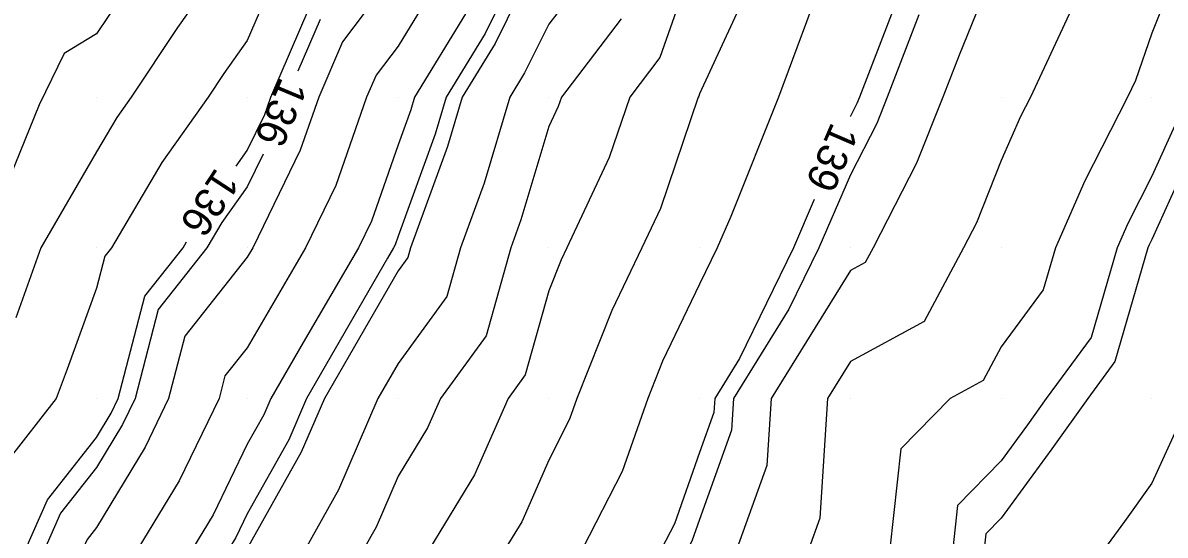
# Model space of a CAD drawing. Extents: x 2354170 to 2357230, y 866100 to 868290.
# Drawn here: x 2355655.1 to 2355730.9, y 866770.9 to 866804.9 of the extents above; entities that cross this region are included whole.
import ezdxf

# ---------------------------------------------------------------- set-up
doc = ezdxf.new("R2010")
doc.units = 0
for name, color, linetype in [('Default', 7, 'Continuous'), ('DTM Contours Major', 7, 'Continuous'), ('DTM Contours Minor', 7, 'Continuous'), ('DTM Contours Minor Text', 7, 'Continuous'), ('Exist DTM QL2 LIDAR Elevation Point', 7, 'Continuous')]:
    doc.layers.add(name, color=color, linetype=linetype)

msp = doc.modelspace()

# ---------------------------------------------------------------- linework, layer by layer
at = {"layer": 'Default'}
for points in [[(2355696.366, 866873.484), (2355694.647, 866870.009), (2355689.979, 866860.917), (2355689.405, 866860.198), (2355688.848, 866858.878), (2355686.13, 866850.009), (2355682.846, 866847.142), (2355679.979, 866841.033), (2355679.375, 866840.091), (2355679.172, 866839.202), (2355676.837, 866830.009), (2355673.731, 866826.257), (2355670.262, 866820.008), (2355669.979, 866819.553), (2355665.783, 866814.204), (2355663.932, 866810.008), (2355662.295, 866807.692), (2355659.979, 866804.212), (2355657.834, 866802.902), (2355656.185, 866799.485), (2355653.947, 866793.976), (2355651.655, 866790.008), (2355651.211, 866788.776), (2355650.321, 866786.387)], [(2355733.929, 866846.06), (2355730.611, 866840.009), (2355730.411, 866839.577), (2355729.98, 866838.769), (2355726.289, 866833.7), (2355724.127, 866830.009), (2355719.98, 866820.639), (2355719.831, 866820.157), (2355719.708, 866820.008), (2355716.28, 866813.709), (2355714.485, 866810.008), (2355713.182, 866806.806), (2355710.578, 866800.008), (2355710.408, 866799.58), (2355709.98, 866798.746), (2355709.965, 866798.712)], [(2355689.59, 866810.008), (2355686.413, 866803.575), (2355684.238, 866800.008), (2355683.258, 866796.729), (2355680.811, 866790.008), (2355680.629, 866789.358), (2355679.979, 866788.468), (2355675.096, 866780.008), (2355673.558, 866776.429), (2355669.979, 866770.031), (2355669.972, 866770.015), (2355669.967, 866770.008), (2355669.95, 866769.979), (2355664.254, 866760.008), (2355663.175, 866756.811), (2355659.979, 866751.215), (2355659.605, 866750.381), (2355659.396, 866750.008), (2355659.198, 866749.227), (2355657.931, 866740.008), (2355656.516, 866733.471), (2355655.377, 866730.007), (2355652.772, 866725.013)], [(2355669.161, 866810.008), (2355665.359, 866804.629), (2355662.284, 866800.008), (2355661.329, 866798.658), (2355659.979, 866796.376), (2355656.3, 866790.008), (2355654.626, 866785.361)], [(2355699.934, 866810.008), (2355697.35, 866802.637), (2355695.347, 866800.008), (2355693.994, 866795.994), (2355691.179, 866790.008), (2355690.79, 866789.198), (2355689.979, 866787.151), (2355688.417, 866781.571), (2355687.276, 866780.008), (2355685.06, 866774.927), (2355682.068, 866770.008), (2355679.979, 866765.867), (2355677.147, 866760.008), (2355675.36, 866754.627), (2355673.162, 866750.008), (2355670.482, 866740.51), (2355670.296, 866740.008), (2355670.214, 866739.772), (2355669.979, 866739.267), (2355667.475, 866732.512), (2355667.04, 866730.007), (2355666.11, 866727.494)], [(2355704.492, 866810.008), (2355699.98, 866800.233), (2355699.921, 866800.067), (2355699.877, 866800.008), (2355697.381, 866792.607), (2355696.159, 866790.008), (2355694.155, 866785.833), (2355691.849, 866780.008), (2355691.362, 866778.626), (2355689.979, 866775.912), (2355688.186, 866771.801), (2355687.096, 866770.008)], [(2355719.98, 866809.668), (2355717.185, 866802.803), (2355716.114, 866800.008), (2355714.371, 866795.616), (2355711.488, 866790.008), (2355710.963, 866789.024), (2355709.98, 866788.49), (2355704.725, 866780.008), (2355704.434, 866775.553), (2355702.453, 866770.008)], [(2355679.979, 866808.588), (2355676.302, 866803.686), (2355674.721, 866800.008), (2355673.496, 866796.491), (2355670.35, 866790.008), (2355669.979, 866789.372), (2355665.84, 866784.147), (2355664.767, 866780.008), (2355663.209, 866776.778), (2355659.979, 866771.432), (2355659.354, 866770.633), (2355659.081, 866770.008), (2355658.051, 866768.079), (2355653.453, 866760.008)], [(2355708.28, 866808.308), (2355705.208, 866800.008), (2355702.05, 866792.078), (2355701.155, 866790.008), (2355699.98, 866787.592), (2355697.52, 866782.468), (2355696.546, 866780.008), (2355694.836, 866775.152), (2355692.216, 866770.008), (2355691.45, 866768.537), (2355689.979, 866766.623), (2355686.268, 866760.008), (2355685.132, 866754.856), (2355683.503, 866750.008), (2355679.979, 866740.844), (2355679.67, 866740.008), (2355677.168, 866732.818), (2355675.862, 866730.007), (2355675.735, 866725.763), (2355674.306, 866720.007), (2355669.979, 866710.649)], [(2355731.616, 866808.373), (2355729.98, 866804.247), (2355728.879, 866801.109), (2355728.366, 866800.008), (2355725.532, 866794.456), (2355723.573, 866790.008), (2355722.764, 866787.223), (2355719.98, 866783.43), (2355718.789, 866781.199), (2355716.595, 866780.008), (2355713.332, 866776.655), (2355712.606, 866770.008)], [(2355682.483, 866807.505), (2355679.979, 866803.401), (2355678.525, 866801.462), (2355677.9, 866800.008), (2355675.854, 866794.133), (2355673.852, 866790.008), (2355669.979, 866783.368), (2355668.494, 866781.493), (2355668.109, 866780.008), (2355665.463, 866774.524), (2355662.735, 866770.008), (2355659.979, 866765.34), (2355656.942, 866760.008), (2355654.787, 866755.199), (2355651.873, 866750.008), (2355649.979, 866742.518), (2355649.235, 866740.008), (2355647.068, 866732.918), (2355644.69, 866730.007), (2355642.791, 866727.195), (2355641.778, 866720.007), (2355639.979, 866716.059), (2355637.942, 866712.044)], [(2355692.209, 866807.779), (2355689.979, 866804.853), (2355688.378, 866801.61), (2355687.401, 866800.008), (2355685.694, 866794.293), (2355684.134, 866790.008), (2355683.225, 866786.763), (2355679.979, 866782.313), (2355678.649, 866780.008), (2355676.043, 866773.945), (2355673.841, 866770.008), (2355669.979, 866763.404), (2355668.039, 866760.008), (2355666.006, 866753.981), (2355663.736, 866750.008), (2355663.021, 866746.965), (2355662.126, 866740.008), (2355661.546, 866738.441), (2355660.082, 866730.007), (2355659.979, 866729.728), (2355654.988, 866720.007), (2355653.876, 866713.904), (2355652.484, 866710.007)], [(2355671.855, 866808.133), (2355669.979, 866803.768), (2355668.422, 866801.565), (2355667.386, 866800.008), (2355664.318, 866795.669), (2355660.969, 866790.008), (2355660.531, 866789.456), (2355659.979, 866787.325), (2355658.042, 866781.945), (2355657.32, 866780.008), (2355654.096, 866775.891)], [(2355684.448, 866805.54), (2355681.074, 866800.008), (2355680.822, 866799.165), (2355679.979, 866796.851), (2355678.212, 866791.776), (2355677.354, 866790.008), (2355673.68, 866783.709), (2355671.544, 866780.008), (2355671.074, 866778.914), (2355669.979, 866776.957), (2355667.717, 866772.27), (2355666.351, 866770.008), (2355661.121, 866761.149), (2355660.469, 866760.008), (2355660.345, 866759.642), (2355659.979, 866759.001), (2355657.196, 866752.79), (2355655.635, 866750.008), (2355654.164, 866744.192)], [(2355669.245, 866795.421), (2355669.979, 866796.46), (2355671.139, 866798.849), (2355671.542, 866800.008), (2355674.078, 866805.909)], [(2355694.78, 866805.208), (2355690.818, 866800.008), (2355690.606, 866799.381), (2355689.979, 866798.049), (2355688.13, 866791.858), (2355687.457, 866790.008), (2355685.821, 866784.167), (2355682.787, 866780.008), (2355681.934, 866778.053), (2355679.979, 866774.839), (2355678.527, 866771.46), (2355677.715, 866770.008)], [(2355724.483, 866805.505), (2355721.924, 866800.008), (2355721.267, 866798.721), (2355719.98, 866795.798), (2355718.335, 866791.653), (2355717.489, 866790.008), (2355714.876, 866785.112), (2355709.98, 866782.453), (2355708.465, 866780.008), (2355707.944, 866772.043), (2355707.217, 866770.008)], [(2355732.917, 866797.072), (2355729.98, 866790.551), (2355729.796, 866790.192), (2355729.715, 866790.008), (2355727.525, 866782.463), (2355725.722, 866780.008), (2355723.336, 866776.652), (2355719.98, 866772.061), (2355718.967, 866771.02), (2355718.856, 866770.008), (2355716.61, 866763.377), (2355715.22, 866760.008), (2355713.393, 866756.594), (2355709.98, 866750.083), (2355709.939, 866750.008), (2355706.603, 866743.384), (2355704.861, 866740.008), (2355703.757, 866738.915)], [(2355707.584, 866793.204), (2355706.202, 866790.008), (2355702.623, 866782.651), (2355700.985, 866780.008), (2355700.924, 866779.064), (2355699.98, 866776.42), (2355698.31, 866771.678), (2355697.459, 866770.008), (2355694.899, 866765.088), (2355690.995, 866760.008), (2355690.602, 866759.385), (2355689.979, 866756.646), (2355688.78, 866751.207), (2355688.377, 866750.008), (2355687.376, 866747.404), (2355684.193, 866740.008), (2355683.338, 866736.649), (2355680.919, 866730.007), (2355679.979, 866726.96), (2355678.254, 866720.007), (2355676.77, 866716.798), (2355672.79, 866709.229)], [(2355628.364, 866711.621), (2355629.979, 866714.604), (2355631.768, 866718.218), (2355632.675, 866720.007), (2355634.867, 866725.119), (2355635.47, 866730.007), (2355636.704, 866733.282), (2355639.979, 866739.264), (2355640.313, 866739.673), (2355640.415, 866740.008), (2355640.599, 866740.628), (2355643.818, 866750.008), (2355646.255, 866753.732), (2355649.963, 866760.008), (2355649.979, 866760.036), (2355655.305, 866770.008), (2355656.725, 866773.262), (2355659.979, 866777.418), (2355660.955, 866779.032), (2355661.425, 866780.008), (2355663.186, 866786.802), (2355665.726, 866790.008), (2355665.961, 866790.405)], [(2355731.733, 866778.255), (2355729.98, 866774.385), (2355728.161, 866771.827), (2355726.831, 866770.008), (2355722.775, 866767.212), (2355721.143, 866760.008), (2355719.98, 866756.578), (2355717.689, 866752.298), (2355716.489, 866750.008), (2355713.078, 866743.105), (2355710.845, 866739.754), (2355710.598, 866739.403), (2355710.264, 866738.901), (2355709.764, 866738.2), (2355704.075, 866732.568), (2355702.024, 866729.333), (2355699.591, 866723.82), (2355697.235, 866719.835), (2355694.135, 866714.398), (2355693.848, 866713.799), (2355692.911, 866712.349)]]:
    msp.add_lwpolyline(points, dxfattribs=at)
at = {"layer": 'DTM Contours Major'}
for points in [[(2355699.314, 866879.52), (2355699.219, 866879.248), (2355694.647, 866870.009), (2355689.979, 866860.917), (2355689.405, 866860.198), (2355688.848, 866858.878), (2355686.13, 866850.009), (2355682.846, 866847.142), (2355679.979, 866841.033), (2355679.375, 866840.091), (2355679.172, 866839.202), (2355676.837, 866830.009), (2355673.731, 866826.257), (2355670.262, 866820.008), (2355669.979, 866819.553), (2355665.783, 866814.204), (2355663.932, 866810.008), (2355662.295, 866807.692), (2355659.979, 866804.212), (2355657.834, 866802.902), (2355656.185, 866799.485), (2355653.947, 866793.976), (2355653.085, 866792.485)], [(2355731.61, 866798.378), (2355729.98, 866794.757), (2355728.375, 866791.613), (2355727.668, 866790.008), (2355725.938, 866784.05), (2355722.971, 866780.008), (2355721.728, 866778.26), (2355719.98, 866775.869), (2355717.089, 866772.899), (2355716.773, 866770.008), (2355715.054, 866764.934), (2355713.022, 866760.008), (2355711.961, 866758.026), (2355709.98, 866754.247), (2355707.714, 866750.008), (2355707.058, 866748.704)]]:
    msp.add_lwpolyline(points, dxfattribs=at)
at = {"layer": 'DTM Contours Minor'}
for points in [[(2355688.612, 866810.008), (2355685.758, 866804.23), (2355683.183, 866800.008), (2355682.446, 866797.541), (2355679.979, 866790.766), (2355679.783, 866790.204), (2355679.688, 866790.008), (2355679.281, 866789.31), (2355673.912, 866780.008), (2355672.73, 866777.257), (2355669.979, 866772.339), (2355669.22, 866770.767), (2355668.762, 866770.008), (2355667.007, 866767.036), (2355662.992, 866760.008), (2355662.232, 866757.755), (2355659.979, 866753.81), (2355658.802, 866751.184), (2355658.142, 866750.008), (2355657.52, 866747.549), (2355656.484, 866740.008), (2355655.326, 866734.661), (2355653.796, 866730.007)], [(2355714.516, 866805.472), (2355712.424, 866800.008), (2355711.729, 866798.259), (2355709.98, 866794.855), (2355707.884, 866790.008), (2355705.899, 866785.927), (2355702.232, 866780.008), (2355702.094, 866777.894), (2355699.98, 866771.973), (2355699.468, 866770.52), (2355699.207, 866770.008), (2355696.049, 866763.938), (2355693.028, 866760.008), (2355691.848, 866758.139), (2355690.001, 866750.008), (2355689.979, 866749.959), (2355685.697, 866740.008), (2355684.536, 866735.451), (2355682.554, 866730.007), (2355679.979, 866721.658), (2355679.569, 866720.007), (2355679.217, 866719.245), (2355673.803, 866708.949)], [(2355698.06, 866804.661), (2355697.35, 866802.637), (2355695.347, 866800.008), (2355693.994, 866795.994), (2355691.179, 866790.008), (2355690.79, 866789.198), (2355689.979, 866787.151), (2355688.417, 866781.571), (2355687.276, 866780.008), (2355685.06, 866774.927), (2355682.068, 866770.008), (2355679.979, 866765.867), (2355677.147, 866760.008), (2355675.36, 866754.627), (2355673.162, 866750.008), (2355670.482, 866740.51), (2355670.296, 866740.008), (2355670.214, 866739.772), (2355669.979, 866739.267), (2355667.475, 866732.512), (2355667.04, 866730.007), (2355665.313, 866725.341), (2355665.145, 866720.007), (2355660.238, 866710.266)], [(2355674.819, 866805.168), (2355673.346, 866801.74)], [(2355671.027, 866796.214), (2355669.979, 866794.054), (2355668.303, 866791.684), (2355667.312, 866790.008), (2355664.07, 866785.917), (2355662.539, 866780.008), (2355661.706, 866778.281), (2355659.979, 866775.422), (2355657.601, 866772.386), (2355656.564, 866770.008), (2355652.648, 866762.677)]]:
    msp.add_lwpolyline(points, dxfattribs=at)
at = {"layer": 'Exist DTM QL2 LIDAR Elevation Point'}
for p, q in [((2355659.979, 866800.008), (2355659.979, 866800.008)), ((2355669.979, 866800.008), (2355669.979, 866800.008)), ((2355679.979, 866800.008), (2355679.979, 866800.008)), ((2355689.979, 866800.008), (2355689.979, 866800.008)), ((2355699.98, 866800.008), (2355699.98, 866800.008)), ((2355709.98, 866800.008), (2355709.98, 866800.008)), ((2355719.98, 866800.008), (2355719.98, 866800.008)), ((2355729.98, 866800.008), (2355729.98, 866800.008)), ((2355659.979, 866790.008), (2355659.979, 866790.008)), ((2355669.979, 866790.008), (2355669.979, 866790.008)), ((2355679.979, 866790.008), (2355679.979, 866790.008)), ((2355689.979, 866790.008), (2355689.979, 866790.008)), ((2355699.98, 866790.008), (2355699.98, 866790.008)), ((2355709.98, 866790.008), (2355709.98, 866790.008)), ((2355719.98, 866790.008), (2355719.98, 866790.008)), ((2355729.98, 866790.008), (2355729.98, 866790.008)), ((2355659.979, 866780.008), (2355659.979, 866780.008)), ((2355669.979, 866780.008), (2355669.979, 866780.008)), ((2355679.979, 866780.008), (2355679.979, 866780.008)), ((2355689.979, 866780.008), (2355689.979, 866780.008)), ((2355699.98, 866780.008), (2355699.98, 866780.008)), ((2355709.98, 866780.008), (2355709.98, 866780.008)), ((2355719.98, 866780.008), (2355719.98, 866780.008)), ((2355729.98, 866780.008), (2355729.98, 866780.008))]:
    msp.add_line(p, q, dxfattribs=at)

# ---------------------------------------------------------------- texts
at = {"layer": 'Default'}
for s, rotation, p in [('139', 246.61817, (2355708.747, 866798.415)), ('136', 236.78641, (2355667.905, 866795.397))]:
    msp.add_text(s, height=2, rotation=rotation, dxfattribs=at).set_placement(p)
at = {"layer": 'DTM Contours Minor Text'}
msp.add_text('136', height=2, rotation=247.23463, dxfattribs=at).set_placement((2355672.181, 866801.411))

doc.saveas('drawing.dxf')
